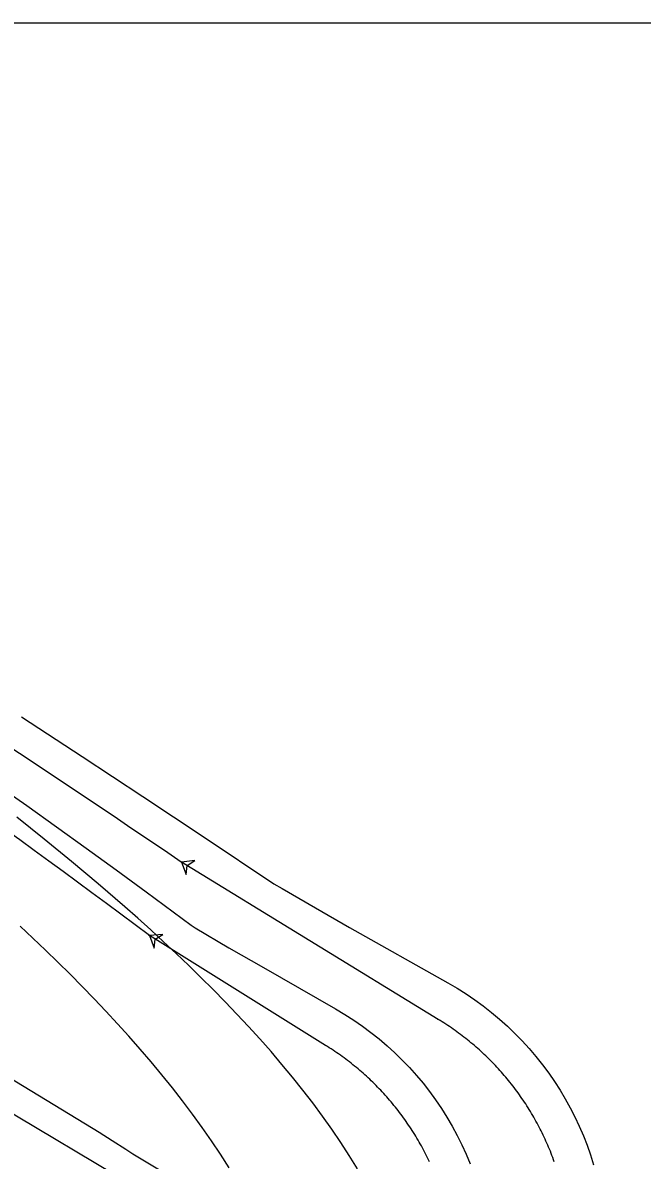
# Model space of a CAD drawing. Extents: x 973688 to 979179, y 703586 to 707602.
# Drawn here: x 978496.9 to 978589.5, y 703979.1 to 704149.2 of the extents above; entities that cross this region are included whole.
import ezdxf

# ---------------------------------------------------------------- set-up
doc = ezdxf.new("R2010")
doc.units = 0
for name, color, linetype in [('NO PLOT', 7, 'Continuous'), ('Radius Check', 7, 'Continuous'), ('T_Drafting', 7, 'Continuous')]:
    doc.layers.add(name, color=color, linetype=linetype)

msp = doc.modelspace()

# ---------------------------------------------------------------- linework, layer by layer
at = {"layer": 'NO PLOT'}
msp.add_lwpolyline([(978152.67, 704149.22), (978832.67, 704149.22), (978832.67, 703709.22), (978152.67, 703709.22)], close=True, dxfattribs=at)
at = {"layer": 'Radius Check'}
for p, q in [((978559.04, 704000.15), (978520.64, 704023.69)), ((978542.19, 703996.27), (978515.86, 704012.68))]:
    msp.add_line(p, q, dxfattribs=at)
for points in [[(978496.72, 704045.41), (978505.79, 704039.48), (978514.9, 704033.49), (978524.07, 704027.42), (978534.48, 704020.45), (978535.7, 704019.72), (978540.68, 704016.83), (978545.77, 704013.92), (978560.47, 704005.63), (978561.85, 704004.82), (978563.19, 704003.98), (978564.5, 704003.09), (978565.77, 704002.16), (978567.01, 704001.19), (978568.21, 704000.19), (978569.37, 703999.14), (978570.5, 703998.06), (978571.59, 703996.94), (978572.63, 703995.79), (978573.64, 703994.6), (978574.61, 703993.38), (978575.54, 703992.13), (978576.42, 703990.85), (978577.25, 703989.55), (978578.02, 703988.26), (978578.76, 703986.92), (978579.46, 703985.56), (978580.11, 703984.17), (978580.72, 703982.76), (978581.28, 703981.33), (978581.79, 703979.89), (978582.25, 703978.42)], [(978493.06, 704035.26), (978497.52, 704032.12), (978501.97, 704028.96), (978506.43, 704025.76), (978510.9, 704022.52), (978515.37, 704019.25), (978522.11, 704014.24), (978522.69, 704013.83), (978527.73, 704010.88), (978532.9, 704007.9), (978543.69, 704001.72), (978545.06, 704000.9), (978546.4, 704000.04), (978547.7, 703999.14), (978548.96, 703998.21), (978550.19, 703997.23), (978551.38, 703996.21), (978552.53, 703995.16), (978553.65, 703994.07), (978554.73, 703992.94), (978555.76, 703991.78), (978556.76, 703990.59), (978557.72, 703989.37), (978558.63, 703988.11), (978559.5, 703986.83), (978560.33, 703985.51), (978561.12, 703984.17), (978561.86, 703982.8), (978562.55, 703981.41), (978563.2, 703980), (978563.8, 703978.56)], [(978546.95, 703977.8), (978545.73, 703979.78), (978544.45, 703981.76), (978543.12, 703983.73), (978541.72, 703985.7), (978540.28, 703987.65), (978538.79, 703989.59), (978537.24, 703991.52), (978535.66, 703993.43), (978534.04, 703995.34), (978532.38, 703997.22), (978530.68, 703999.09), (978528.95, 704000.95), (978527.18, 704002.79), (978525.39, 704004.62), (978523.57, 704006.43), (978521.73, 704008.22), (978519.86, 704010.01), (978517.97, 704011.77), (978516.06, 704013.53), (978514.13, 704015.27), (978512.18, 704016.99), (978508.22, 704020.41), (978504.21, 704023.78), (978500.15, 704027.1), (978496.03, 704030.38)], [(978520.64, 704023.69), (978521.35, 704021.82), (978521.49, 704023.17), (978522.63, 704023.9), (978520.64, 704023.69)], [(978527.76, 703977.96), (978526.47, 703979.98), (978525.13, 703981.99), (978523.74, 703983.99), (978522.3, 703985.98), (978520.82, 703987.95), (978519.29, 703989.91), (978517.72, 703991.86), (978516.12, 703993.8), (978514.48, 703995.71), (978512.81, 703997.62), (978511.11, 703999.51), (978509.37, 704001.38), (978507.61, 704003.24), (978505.83, 704005.08), (978504.02, 704006.91), (978502.18, 704008.72), (978500.32, 704010.52), (978498.45, 704012.31), (978496.55, 704014.08)], [(978515.86, 704012.68), (978516.56, 704010.81), (978516.71, 704012.15), (978517.85, 704012.87), (978515.86, 704012.68)], [(978576.38, 703978.86), (978576.26, 703979.17), (978576.15, 703979.49), (978576.03, 703979.8), (978575.91, 703980.11), (978575.79, 703980.42), (978575.66, 703980.73), (978575.53, 703981.03), (978575.4, 703981.34), (978575.27, 703981.65), (978575.13, 703981.95), (978575, 703982.25), (978574.85, 703982.56), (978574.71, 703982.86), (978574.57, 703983.16), (978574.42, 703983.46), (978574.27, 703983.75), (978574.12, 703984.05), (978573.96, 703984.34), (978573.8, 703984.64), (978573.64, 703984.93), (978573.48, 703985.22), (978573.32, 703985.51), (978573.15, 703985.8), (978572.98, 703986.09), (978572.81, 703986.37), (978572.63, 703986.66), (978572.46, 703986.94), (978572.28, 703987.22), (978572.1, 703987.5), (978571.91, 703987.78), (978571.73, 703988.06), (978571.54, 703988.33), (978571.35, 703988.61), (978571.16, 703988.88), (978570.96, 703989.15), (978570.77, 703989.42), (978570.57, 703989.69), (978570.37, 703989.95), (978570.17, 703990.22), (978569.96, 703990.48), (978569.75, 703990.74), (978569.54, 703991), (978569.33, 703991.26), (978569.12, 703991.51), (978568.9, 703991.77), (978568.69, 703992.02), (978568.47, 703992.27), (978568.24, 703992.52), (978568.02, 703992.77), (978567.79, 703993.01), (978567.57, 703993.25), (978567.34, 703993.5), (978567.1, 703993.74), (978566.87, 703993.97), (978566.64, 703994.21), (978566.4, 703994.44), (978566.16, 703994.68), (978565.92, 703994.9), (978565.67, 703995.13), (978565.43, 703995.36), (978565.18, 703995.58), (978564.93, 703995.81), (978564.68, 703996.02), (978564.43, 703996.24), (978564.18, 703996.46), (978563.92, 703996.67), (978563.66, 703996.88), (978563.4, 703997.09), (978563.14, 703997.3), (978562.88, 703997.51), (978562.62, 703997.71), (978562.35, 703997.91), (978562.08, 703998.11), (978561.81, 703998.31), (978561.54, 703998.5), (978561.27, 703998.69), (978561, 703998.88), (978560.72, 703999.07), (978560.45, 703999.26), (978560.17, 703999.44), (978559.89, 703999.62), (978559.61, 703999.8), (978559.32, 703999.98), (978559.04, 704000.15)], [(978557.73, 703978.85), (978557.59, 703979.15), (978557.44, 703979.45), (978557.29, 703979.75), (978557.14, 703980.05), (978556.99, 703980.35), (978556.83, 703980.64), (978556.68, 703980.94), (978556.52, 703981.23), (978556.35, 703981.52), (978556.19, 703981.81), (978556.02, 703982.1), (978555.85, 703982.38), (978555.68, 703982.67), (978555.51, 703982.95), (978555.33, 703983.24), (978555.15, 703983.52), (978554.97, 703983.8), (978554.79, 703984.08), (978554.6, 703984.35), (978554.41, 703984.63), (978554.22, 703984.9), (978554.03, 703985.17), (978553.84, 703985.45), (978553.64, 703985.71), (978553.44, 703985.98), (978553.24, 703986.25), (978553.04, 703986.51), (978552.83, 703986.77), (978552.62, 703987.04), (978552.41, 703987.29), (978552.2, 703987.55), (978551.99, 703987.81), (978551.77, 703988.06), (978551.56, 703988.31), (978551.34, 703988.56), (978551.11, 703988.81), (978550.89, 703989.06), (978550.66, 703989.3), (978550.44, 703989.55), (978550.21, 703989.79), (978549.97, 703990.03), (978549.74, 703990.27), (978549.5, 703990.5), (978549.27, 703990.74), (978549.03, 703990.97), (978548.79, 703991.2), (978548.54, 703991.43), (978548.3, 703991.65), (978548.05, 703991.88), (978547.8, 703992.1), (978547.55, 703992.32), (978547.3, 703992.53), (978547.04, 703992.75), (978546.79, 703992.96), (978546.53, 703993.18), (978546.27, 703993.38), (978546.01, 703993.59), (978545.75, 703993.8), (978545.48, 703994), (978545.22, 703994.2), (978544.95, 703994.4), (978544.68, 703994.6), (978544.41, 703994.79), (978544.14, 703994.98), (978543.86, 703995.17), (978543.59, 703995.36), (978543.31, 703995.55), (978543.03, 703995.73), (978542.75, 703995.91), (978542.47, 703996.09), (978542.19, 703996.27)]]:
    msp.add_lwpolyline(points, dxfattribs=at)
for points in [[(978520.64, 704023.69), (978521.35, 704021.82), (978521.49, 704023.17), (978522.63, 704023.9)], [(978515.86, 704012.68), (978516.56, 704010.81), (978516.71, 704012.15), (978517.85, 704012.87)]]:
    msp.add_lwpolyline(points, close=True, dxfattribs=at)
for centre in [(978520.64, 704023.69), (978520.64, 704023.69), (978515.86, 704012.68), (978515.86, 704012.68), (978559.04, 704000.15), (978559.04, 704000.15), (978542.19, 703996.27), (978542.19, 703996.27)]:
    msp.add_circle(centre, 0.0417, dxfattribs=at)
for centre, radius, start, end in [((976519.88, 701071.26), 3566.49, 55.87597, 58.37234), ((977776.58, 703031.64), 1228.4, 52.99959, 60.98729)]:
    msp.add_arc(centre, radius, start, end, dxfattribs=at)
at = {"layer": 'T_Drafting'}
msp.add_line((978476.04, 703997.58), (978516.37, 703973.58), dxfattribs=at)
msp.add_lwpolyline([(978360.76, 704075.99), (978369.66, 704070.1), (978378.58, 704064.23), (978387.51, 704058.4), (978396.45, 704052.59), (978405.42, 704046.82), (978414.41, 704041.08), (978423.27, 704035.47), (978432.14, 704029.9), (978441.17, 704024.28), (978450.22, 704018.7), (978459.29, 704013.13), (978508.34, 703983.26), (978510.32, 703982.03), (978512.35, 703980.72), (978513.38, 703980.03), (978521.96, 703974.9)], dxfattribs=at)

doc.saveas('drawing.dxf')
